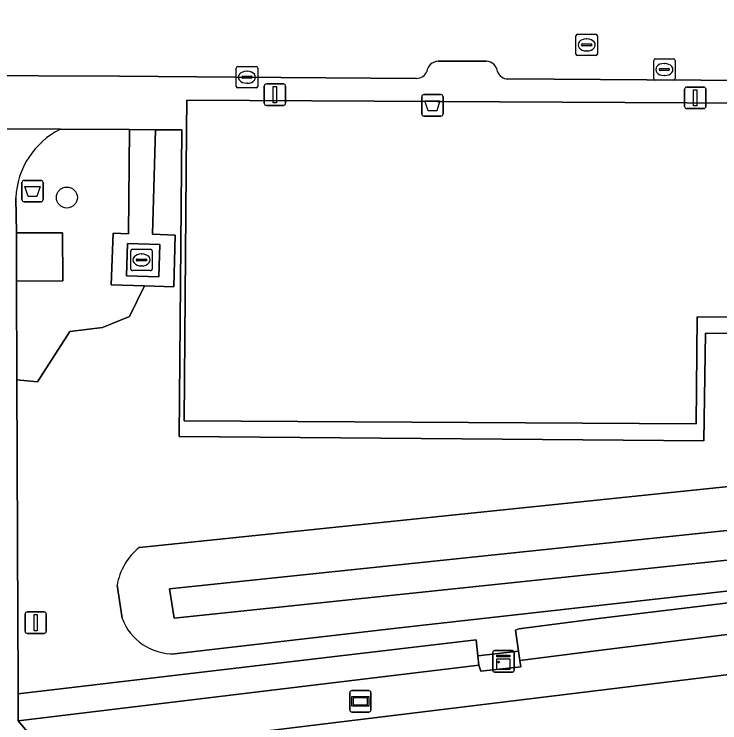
# Model space of a CAD drawing. Extents: x 161477 to 163040, y 383680 to 384871.
# Drawn here: x 161894.85 to 161927.77, y 384051.39 to 384084.45 of the extents above; entities that cross this region are included whole.
import ezdxf

# ---------------------------------------------------------------- set-up
doc = ezdxf.new("R2010")
doc.units = 0
for name, color, linetype in [('IMGEO_Afvalbak', 7, 'Continuous'), ('IMGEO_Berm_groen', 7, 'Continuous'), ('IMGEO_Boom', 7, 'Continuous'), ('IMGEO_Fietspad_gesloten', 7, 'Continuous'), ('IMGEO_Fietspad_open', 7, 'Continuous'), ('IMGEO_Groenvoorziening', 7, 'Continuous'), ('IMGEO_Haag', 7, 'Continuous'), ('IMGEO_Kast', 7, 'Continuous'), ('IMGEO_Kolk', 7, 'Continuous'), ('IMGEO_Lichtmast', 7, 'Continuous'), ('IMGEO_Meer_plas_ven_vijver', 7, 'Continuous'), ('IMGEO_Oever', 7, 'Continuous'), ('IMGEO_Pand', 7, 'Continuous'), ('IMGEO_Rijbaan_lokaal_open', 7, 'Continuous'), ('IMGEO_Rioolput', 7, 'Continuous'), ('IMGEO_Verkeersbordpaal', 7, 'Continuous'), ('IMGEO_Verklikker', 7, 'Continuous'), ('IMGEO_Voetpad_gesloten', 7, 'Continuous'), ('IMGEO_Voetpad_open', 7, 'Continuous')]:
    doc.layers.add(name, color=color, linetype=linetype)

msp = doc.modelspace()

# ---------------------------------------------------------------- linework, layer by layer
at = {"layer": 'IMGEO_Afvalbak'}
for p, q in [((161913.867, 384079.792), (161913.867, 384080.592)), ((161913.867, 384080.592), (161913.867, 384079.792)), ((161913.967, 384080.692), (161914.757, 384080.692)), ((161914.757, 384080.692), (161913.967, 384080.692)), ((161914.857, 384080.592), (161914.857, 384079.792)), ((161914.857, 384079.792), (161914.857, 384080.592)), ((161914.757, 384079.692), (161913.967, 384079.692)), ((161913.967, 384079.692), (161914.757, 384079.692)), ((161895.21, 384075.792), (161895.21, 384076.592)), ((161895.21, 384076.592), (161895.21, 384075.792)), ((161895.31, 384076.692), (161896.1, 384076.692)), ((161896.1, 384076.692), (161895.31, 384076.692)), ((161896.2, 384076.592), (161896.2, 384075.792)), ((161896.2, 384075.792), (161896.2, 384076.592)), ((161896.1, 384075.692), (161895.31, 384075.692)), ((161895.31, 384075.692), (161896.1, 384075.692))]:
    msp.add_line(p, q, dxfattribs=at)
for points in [[(161914.01, 384080.406), (161914.714, 384080.406), (161914.565, 384079.936), (161914.159, 384079.936), (161914.01, 384080.406)], [(161895.353, 384076.406), (161896.057, 384076.406), (161895.908, 384075.936), (161895.502, 384075.936), (161895.353, 384076.406)]]:
    msp.add_lwpolyline(points, dxfattribs=at)
for centre, start, end in [((161913.967, 384080.592), 90, 180), ((161913.967, 384080.592), 90, 180), ((161914.757, 384080.592), 0, 90), ((161914.757, 384080.592), 360, 90), ((161913.967, 384079.792), 180, 270), ((161913.967, 384079.792), 180, 270), ((161914.757, 384079.792), 270, 0), ((161914.757, 384079.792), 270, 0), ((161895.31, 384076.592), 90, 180), ((161895.31, 384076.592), 90, 180), ((161896.1, 384076.592), 0, 90), ((161896.1, 384076.592), 360, 90), ((161895.31, 384075.792), 180, 270), ((161895.31, 384075.792), 180, 270), ((161896.1, 384075.792), 270, 0), ((161896.1, 384075.792), 270, 0)]:
    msp.add_arc(centre, 0.1, start, end, dxfattribs=at)
at = {"layer": 'IMGEO_Berm_groen'}
msp.add_lwpolyline([(162036.674, 384066.924), (162037.582, 384067.034), (162038.924, 384068.822), (162038.896, 384068.971), (162005.124, 384064.883), (161960.6, 384059.493), (161945.247, 384057.634), (161922.11, 384054.757), (161918.446, 384054.301), (161918.491, 384054.006), (161916.62, 384053.79), (161916.531, 384054.083), (161895.034, 384051.475), (161896.476, 384049.775), (161967.056, 384058.389), (162000, 384062.428), (162002.758, 384062.766)], close=True, dxfattribs=at)
at = {"layer": 'IMGEO_Boom'}
msp.add_circle((161897.306, 384075.892), 0.489, dxfattribs=at)
at = {"layer": 'IMGEO_Fietspad_gesloten'}
msp.add_lwpolyline([(162179.402, 384084.189), (162164.301, 384082.326), (162042.321, 384067.606), (162040.757, 384067.417), (162037.582, 384067.034), (162036.674, 384066.924), (162002.758, 384062.766), (162000, 384062.428), (161967.056, 384058.389), (161896.476, 384049.775), (161896.962, 384046.212), (161967.373, 384054.741), (162000, 384058.753), (162003.42, 384059.174), (162037.295, 384063.34), (162164.799, 384078.716)], dxfattribs=at)
at = {"layer": 'IMGEO_Fietspad_open'}
for points in [[(161897.004, 384079.075), (161891.942, 384079.096), (161891.888, 384056.155), (161891.776, 384056.158), (161891.77, 384053.173), (161891.768, 384052.371), (161891.774, 384051.718), (161891.78, 384051.119), (161891.806, 384050.865), (161891.59, 384050.536), (161890.591, 384049.076), (161896.476, 384049.775), (161895.034, 384051.475), (161895.041, 384052.157), (161895.037, 384052.736), (161895.031, 384053.614), (161895.016, 384055.979), (161895.02, 384056.148), (161894.977, 384067.394)], [(161894.977, 384067.394), (161894.96, 384071.994), (161894.952, 384074.237), (161894.925, 384075.881)]]:
    msp.add_lwpolyline(points, dxfattribs=at)
msp.add_arc((161898.668, 384075.718), 3.747, 116.3693, 177.5099, dxfattribs=at)
at = {"layer": 'IMGEO_Groenvoorziening'}
for points in [[(161947.961, 384069.478), (161927.108, 384069.557), (161927.03, 384064.544), (161902.543, 384064.74), (161902.667, 384079.052), (161901.444, 384079.057), (161901.304, 384074.177), (161902.354, 384074.133), (161902.29, 384071.733), (161900.93, 384071.773), (161900.236, 384070.343), (161898.975, 384069.825), (161897.439, 384069.639), (161895.938, 384067.29), (161894.977, 384067.394), (161895.02, 384056.148), (161895.016, 384055.979), (161895.031, 384053.614), (161895.037, 384052.736), (161916.402, 384055.251), (161916.484, 384054.507), (161918.381, 384054.734), (161918.236, 384055.715), (161918.395, 384055.773), (161922.11, 384056.25), (161960.413, 384060.87)], [(161900.93, 384071.773), (161899.376, 384071.825), (161899.471, 384074.222), (161900.179, 384074.201), (161900.231, 384079.062), (161897.004, 384079.075)], [(161894.925, 384075.881), (161894.952, 384074.237), (161897.102, 384074.251), (161897.119, 384072.009), (161894.96, 384071.994), (161894.977, 384067.394), (161895.938, 384067.29), (161897.439, 384069.639), (161898.975, 384069.825), (161900.236, 384070.343), (161900.93, 384071.773)], [(161900.694, 384059.573), (161955.697, 384065.254)], [(161958.576, 384063.876), (161958.747, 384062.264), (161958.883, 384060.974), (161912.831, 384055.823), (161902.335, 384054.602)], [(161899.882, 384056.265), (161899.651, 384057.801)]]:
    msp.add_lwpolyline(points, dxfattribs=at)
for points in [[(162038.896, 384068.971), (162038.814, 384069.569), (162038.737, 384070.163), (162002.248, 384065.704), (161960.413, 384060.87), (161922.11, 384056.25), (161918.395, 384055.773), (161918.236, 384055.715), (161918.381, 384054.734), (161918.446, 384054.301), (161922.11, 384054.757), (161945.247, 384057.634), (161960.6, 384059.493), (162005.124, 384064.883)], [(161916.531, 384054.083), (161916.484, 384054.507), (161916.402, 384055.251), (161895.037, 384052.736), (161895.041, 384052.157), (161895.034, 384051.475)]]:
    msp.add_lwpolyline(points, close=True, dxfattribs=at)
for centre, radius, start, end in [((161898.668, 384075.718), 3.747, 116.3693, 177.5099), ((161902.475, 384057.332), 2.863, 128.4731, 170.5647), ((161902.278, 384057.159), 2.557, 200.4553, 271.2745)]:
    msp.add_arc(centre, radius, start, end, dxfattribs=at)
at = {"layer": 'IMGEO_Haag'}
for points in [[(162038.896, 384068.971), (162038.814, 384069.569), (162038.737, 384070.163), (162002.248, 384065.704), (161960.413, 384060.87), (161922.11, 384056.25), (161918.395, 384055.773), (161918.236, 384055.715), (161918.381, 384054.734), (161918.446, 384054.301), (161922.11, 384054.757), (161945.247, 384057.634), (161960.6, 384059.493), (162005.124, 384064.883)], [(161916.402, 384055.251), (161895.037, 384052.736), (161895.041, 384052.157), (161895.034, 384051.475), (161916.531, 384054.083), (161916.484, 384054.507)]]:
    msp.add_lwpolyline(points, close=True, dxfattribs=at)
at = {"layer": 'IMGEO_Kast'}
for p, q in [((161917.178, 384053.83), (161917.178, 384054.671)), ((161917.178, 384054.671), (161917.178, 384053.83)), ((161917.253, 384054.755), (161918.094, 384054.755)), ((161918.094, 384054.755), (161917.253, 384054.755)), ((161918.178, 384054.68), (161918.178, 384053.839)), ((161918.178, 384053.839), (161918.178, 384054.68)), ((161918.103, 384053.755), (161917.262, 384053.755)), ((161917.262, 384053.755), (161918.103, 384053.755))]:
    msp.add_line(p, q, dxfattribs=at)
for points in [[(161917.373, 384054.545), (161917.973, 384054.545), (161917.973, 384054.46), (161917.373, 384054.46), (161917.373, 384054.545)], [(161917.373, 384054.37), (161917.973, 384054.37), (161917.973, 384053.881), (161917.373, 384053.881), (161917.373, 384054.37)]]:
    msp.add_lwpolyline(points, dxfattribs=at)
msp.add_circle((161917.457, 384054.219), 0.0377, dxfattribs=at)
for centre, start, end in [((161917.256, 384054.677), 92.4484, 184.2845), ((161917.256, 384054.677), 92.4484, 184.2845), ((161918.1, 384054.677), 2.4484, 94.2845), ((161918.1, 384054.677), 2.4484, 94.2845), ((161917.256, 384053.833), 182.4484, 274.2845), ((161917.256, 384053.833), 182.4484, 274.2845), ((161918.1, 384053.833), 272.4484, 4.2845), ((161918.1, 384053.833), 272.4484, 4.2845)]:
    msp.add_arc(centre, 0.0779, start, end, dxfattribs=at)
at = {"layer": 'IMGEO_Kolk'}
for p, q in [((161924.686, 384081.437), (161924.686, 384082.289)), ((161924.761, 384082.363), (161925.613, 384082.363)), ((161925.687, 384082.289), (161925.687, 384081.437)), ((161905.209, 384081.078), (161905.209, 384081.93)), ((161905.284, 384082.004), (161906.136, 384082.004)), ((161906.21, 384081.93), (161906.21, 384081.078)), ((161924.945, 384081.857), (161924.945, 384081.869)), ((161924.988, 384081.906), (161925.386, 384081.906)), ((161925.174, 384082.143), (161925.199, 384082.143)), ((161925.429, 384081.869), (161925.429, 384081.857)), ((161905.511, 384081.547), (161905.909, 384081.547)), ((161905.697, 384081.784), (161905.722, 384081.784)), ((161925.383, 384081.82), (161924.985, 384081.82)), ((161925.197, 384081.583), (161925.172, 384081.583)), ((161905.468, 384081.498), (161905.468, 384081.51)), ((161905.906, 384081.461), (161905.508, 384081.461)), ((161905.72, 384081.224), (161905.695, 384081.224)), ((161905.952, 384081.51), (161905.952, 384081.498)), ((161925.613, 384081.363), (161924.761, 384081.363)), ((161906.136, 384081.004), (161905.284, 384081.004))]:
    msp.add_line(p, q, dxfattribs=at)
for points in [[(161924.686, 384081.437), (161924.686, 384082.289)], [(161924.761, 384082.363), (161925.613, 384082.363)], [(161925.687, 384082.289), (161925.687, 384081.437)], [(161905.209, 384081.078), (161905.209, 384081.93)], [(161905.284, 384082.004), (161906.136, 384082.004)], [(161906.21, 384081.93), (161906.21, 384081.078)], [(161925.613, 384081.363), (161924.761, 384081.363)], [(161906.136, 384081.004), (161905.284, 384081.004)]]:
    msp.add_lwpolyline(points, dxfattribs=at)
for centre, radius, start, end in [((161924.763, 384082.287), 0.0765, 91.552, 178.448), ((161924.763, 384082.287), 0.0765, 91.552, 178.448), ((161925.611, 384082.287), 0.0765, 1.552, 88.448), ((161925.611, 384082.287), 0.0765, 1.552, 88.448), ((161905.286, 384081.928), 0.0765, 91.552, 178.448), ((161905.286, 384081.928), 0.0765, 91.552, 178.448), ((161906.134, 384081.928), 0.0765, 1.552, 88.448), ((161906.134, 384081.928), 0.0765, 1.552, 88.448), ((161924.985, 384081.866), 0.0403, 85.8775, 175.7526), ((161925.39, 384081.868), 0.0386, 1.7309, 96.639), ((161905.508, 384081.507), 0.0403, 85.8775, 175.7526), ((161905.913, 384081.509), 0.0386, 1.7309, 96.639), ((161924.982, 384081.856), 0.0366, 178.938, 274.7102), ((161925.386, 384081.863), 0.043, 264.8664, 352.4533), ((161905.505, 384081.497), 0.0366, 178.938, 274.7102), ((161905.909, 384081.504), 0.043, 264.8664, 352.4533), ((161924.763, 384081.439), 0.0765, 181.552, 268.448), ((161924.763, 384081.439), 0.0765, 181.552, 268.448), ((161925.611, 384081.439), 0.0765, 271.552, 358.448), ((161925.611, 384081.439), 0.0765, 271.552, 358.448), ((161905.286, 384081.08), 0.0765, 181.552, 268.448), ((161905.286, 384081.08), 0.0765, 181.552, 268.448), ((161906.134, 384081.08), 0.0765, 271.552, 358.448), ((161906.134, 384081.08), 0.0765, 271.552, 358.448)]:
    msp.add_arc(centre, radius, start, end, dxfattribs=at)
for centre, major_axis, ratio, start_param, end_param in [((161925.173, 384081.863), (-0.387, 0.002), 0.722429, 4.712389, 7.853982), ((161925.198, 384081.863), (-0.39, 0.002), 0.717154, 1.570796, 4.712389), ((161905.696, 384081.504), (-0.387, 0.002), 0.722429, 4.712389, 7.853982), ((161905.721, 384081.504), (-0.39, 0.002), 0.717154, 1.570796, 4.712389)]:
    msp.add_ellipse(centre, major_axis=major_axis, ratio=ratio, start_param=start_param, end_param=end_param, dxfattribs=at)
at = {"layer": 'IMGEO_Lichtmast'}
for p, q in [((161906.519, 384080.291), (161906.519, 384081.091)), ((161906.519, 384081.091), (161906.519, 384080.291)), ((161906.619, 384081.191), (161907.409, 384081.191)), ((161907.409, 384081.191), (161906.619, 384081.191)), ((161907.509, 384081.091), (161907.509, 384080.291)), ((161907.509, 384080.291), (161907.509, 384081.091)), ((161926.131, 384080.143), (161926.131, 384080.943)), ((161926.131, 384080.943), (161926.131, 384080.143)), ((161926.231, 384081.043), (161927.021, 384081.043)), ((161927.021, 384081.043), (161926.231, 384081.043)), ((161927.121, 384080.943), (161927.121, 384080.143)), ((161927.121, 384080.143), (161927.121, 384080.943)), ((161907.409, 384080.191), (161906.619, 384080.191)), ((161906.619, 384080.191), (161907.409, 384080.191)), ((161927.021, 384080.043), (161926.231, 384080.043)), ((161926.231, 384080.043), (161927.021, 384080.043))]:
    msp.add_line(p, q, dxfattribs=at)
for points in [[(161906.939, 384081.066), (161907.089, 384081.066), (161907.089, 384080.316), (161906.939, 384080.316), (161906.939, 384081.066)], [(161926.551, 384080.918), (161926.701, 384080.918), (161926.701, 384080.168), (161926.551, 384080.168), (161926.551, 384080.918)]]:
    msp.add_lwpolyline(points, dxfattribs=at)
for centre, start, end in [((161906.619, 384081.091), 90, 180), ((161906.619, 384081.091), 90, 180), ((161907.409, 384081.091), 0, 90), ((161907.409, 384081.091), 360, 90), ((161926.231, 384080.943), 90, 180), ((161926.231, 384080.943), 90, 180), ((161927.021, 384080.943), 0, 90), ((161927.021, 384080.943), 360, 90), ((161906.619, 384080.291), 180, 270), ((161906.619, 384080.291), 180, 270), ((161907.409, 384080.291), 270, 0), ((161907.409, 384080.291), 270, 0), ((161926.231, 384080.143), 180, 270), ((161926.231, 384080.143), 180, 270), ((161927.021, 384080.143), 270, 0), ((161927.021, 384080.143), 270, 0)]:
    msp.add_arc(centre, 0.1, start, end, dxfattribs=at)
at = {"layer": 'IMGEO_Meer_plas_ven_vijver'}
msp.add_lwpolyline([(161902.312, 384056.265), (161955.093, 384061.806), (161954.86, 384063.165), (161902.1, 384057.645)], close=True, dxfattribs=at)
at = {"layer": 'IMGEO_Oever'}
for points in [[(161955.697, 384065.254), (161900.694, 384059.573)], [(161902.335, 384054.602), (161912.831, 384055.823), (161958.883, 384060.974), (161958.747, 384062.264), (161958.576, 384063.876)], [(161899.651, 384057.801), (161899.882, 384056.265)]]:
    msp.add_lwpolyline(points, dxfattribs=at)
msp.add_lwpolyline([(161902.312, 384056.265), (161902.1, 384057.645), (161954.86, 384063.165), (161955.093, 384061.806)], close=True, dxfattribs=at)
for centre, radius, start, end in [((161902.475, 384057.332), 2.863, 128.4731, 170.5647), ((161902.278, 384057.159), 2.557, 200.4553, 271.2745)]:
    msp.add_arc(centre, radius, start, end, dxfattribs=at)
at = {"layer": 'IMGEO_Pand'}
msp.add_lwpolyline([(161902.893, 384079.051), (161902.781, 384065.468), (161926.667, 384065.338), (161926.714, 384070.332), (161946.625, 384070.228), (161946.686, 384080.203), (161902.904, 384080.434)], close=True, dxfattribs=at)
at = {"layer": 'IMGEO_Rijbaan_lokaal_open'}
for points in [[(161887.297, 384085.899), (161886.653, 384085.9), (161885.057, 384085.903), (161885.02, 384081.738), (161885.027, 384081.608), (161886.537, 384081.602), (161888.039, 384081.596), (161891.948, 384081.586), (161892.202, 384081.585), (161899.76, 384081.554), (161905.177, 384081.508), (161913.625, 384081.451)], [(161914.63, 384082.252), (161916.884, 384082.256)], [(161917.889, 384081.427), (161924.36, 384081.386), (161931.914, 384081.333)]]:
    msp.add_lwpolyline(points, dxfattribs=at)
for centre, radius, start, end in [((161914.648, 384081.701), 0.551, 91.8384, 172.7198), ((161916.841, 384081.691), 0.567, 8.3606, 85.6444), ((161913.624, 384081.966), 0.515, 270.0781, 337.7453), ((161917.883, 384081.935), 0.508, 198.5825, 270.632)]:
    msp.add_arc(centre, radius, start, end, dxfattribs=at)
at = {"layer": 'IMGEO_Rioolput'}
for p, q in [((161921.06, 384082.585), (161921.06, 384083.437)), ((161921.135, 384083.511), (161921.987, 384083.511)), ((161921.548, 384083.291), (161921.573, 384083.291)), ((161922.061, 384083.437), (161922.061, 384082.585)), ((161921.319, 384083.005), (161921.319, 384083.017)), ((161921.757, 384082.968), (161921.359, 384082.968)), ((161921.362, 384083.054), (161921.76, 384083.054)), ((161921.803, 384083.017), (161921.803, 384083.005)), ((161921.571, 384082.731), (161921.546, 384082.731)), ((161921.987, 384082.511), (161921.135, 384082.511)), ((161900.289, 384072.554), (161900.289, 384073.406)), ((161900.364, 384073.48), (161901.216, 384073.48)), ((161901.29, 384073.406), (161901.29, 384072.554)), ((161900.548, 384072.974), (161900.548, 384072.986)), ((161900.591, 384073.023), (161900.989, 384073.023)), ((161900.777, 384073.26), (161900.802, 384073.26)), ((161901.032, 384072.986), (161901.032, 384072.974)), ((161900.986, 384072.937), (161900.588, 384072.937)), ((161900.8, 384072.7), (161900.775, 384072.7)), ((161901.216, 384072.48), (161900.364, 384072.48))]:
    msp.add_line(p, q, dxfattribs=at)
for points in [[(161921.06, 384082.585), (161921.06, 384083.437)], [(161921.135, 384083.511), (161921.987, 384083.511)], [(161922.061, 384083.437), (161922.061, 384082.585)], [(161921.987, 384082.511), (161921.135, 384082.511)], [(161900.289, 384072.554), (161900.289, 384073.406)], [(161900.364, 384073.48), (161901.216, 384073.48)], [(161901.29, 384073.406), (161901.29, 384072.554)], [(161901.216, 384072.48), (161900.364, 384072.48)]]:
    msp.add_lwpolyline(points, dxfattribs=at)
for centre, radius, start, end in [((161921.137, 384083.435), 0.0765, 91.552, 178.448), ((161921.137, 384083.435), 0.0765, 91.552, 178.448), ((161921.985, 384083.435), 0.0765, 1.552, 88.448), ((161921.985, 384083.435), 0.0765, 1.552, 88.448), ((161921.359, 384083.014), 0.0403, 85.8775, 175.7526), ((161921.356, 384083.004), 0.0366, 178.938, 274.7102), ((161921.76, 384083.011), 0.043, 264.8664, 352.4533), ((161921.764, 384083.016), 0.0386, 1.7309, 96.639), ((161921.137, 384082.587), 0.0765, 181.552, 268.448), ((161921.137, 384082.587), 0.0765, 181.552, 268.448), ((161921.985, 384082.587), 0.0765, 271.552, 358.448), ((161921.985, 384082.587), 0.0765, 271.552, 358.448), ((161900.366, 384073.404), 0.0765, 91.552, 178.448), ((161900.366, 384073.404), 0.0765, 91.552, 178.448), ((161901.214, 384073.404), 0.0765, 1.552, 88.448), ((161901.214, 384073.404), 0.0765, 1.552, 88.448), ((161900.588, 384072.983), 0.0403, 85.8775, 175.7526), ((161900.585, 384072.973), 0.0366, 178.938, 274.7102), ((161900.989, 384072.98), 0.043, 264.8664, 352.4533), ((161900.993, 384072.985), 0.0386, 1.7309, 96.639), ((161900.366, 384072.556), 0.0765, 181.552, 268.448), ((161900.366, 384072.556), 0.0765, 181.552, 268.448), ((161901.214, 384072.556), 0.0765, 271.552, 358.448), ((161901.214, 384072.556), 0.0765, 271.552, 358.448)]:
    msp.add_arc(centre, radius, start, end, dxfattribs=at)
for centre, major_axis, ratio, start_param, end_param in [((161921.547, 384083.011), (-0.387, 0.002), 0.722429, 4.712389, 7.853982), ((161921.572, 384083.011), (-0.39, 0.002), 0.717154, 1.570796, 4.712389), ((161900.776, 384072.98), (-0.387, 0.002), 0.722429, 4.712389, 7.853982), ((161900.801, 384072.98), (-0.39, 0.002), 0.717154, 1.570796, 4.712389)]:
    msp.add_ellipse(centre, major_axis=major_axis, ratio=ratio, start_param=start_param, end_param=end_param, dxfattribs=at)
at = {"layer": 'IMGEO_Verkeersbordpaal'}
for p, q in [((161895.355, 384055.66), (161895.355, 384056.46)), ((161895.355, 384056.46), (161895.355, 384055.66)), ((161895.455, 384056.56), (161896.245, 384056.56)), ((161896.245, 384056.56), (161895.455, 384056.56)), ((161896.345, 384056.46), (161896.345, 384055.66)), ((161896.345, 384055.66), (161896.345, 384056.46)), ((161896.245, 384055.56), (161895.455, 384055.56)), ((161895.455, 384055.56), (161896.245, 384055.56))]:
    msp.add_line(p, q, dxfattribs=at)
msp.add_lwpolyline([(161895.775, 384056.435), (161895.925, 384056.435), (161895.925, 384055.685), (161895.775, 384055.685), (161895.775, 384056.435)], dxfattribs=at)
for centre, start, end in [((161895.455, 384056.46), 90, 180), ((161895.455, 384056.46), 90, 180), ((161896.245, 384056.46), 0, 90), ((161896.245, 384056.46), 360, 90), ((161895.455, 384055.66), 180, 270), ((161895.455, 384055.66), 180, 270), ((161896.245, 384055.66), 270, 0), ((161896.245, 384055.66), 270, 0)]:
    msp.add_arc(centre, 0.1, start, end, dxfattribs=at)
at = {"layer": 'IMGEO_Verklikker'}
for p, q in [((161910.505, 384051.99), (161910.505, 384052.79)), ((161910.505, 384052.79), (161910.505, 384051.99)), ((161910.605, 384052.89), (161911.395, 384052.89)), ((161911.395, 384052.89), (161910.605, 384052.89)), ((161911.495, 384052.79), (161911.495, 384051.99)), ((161911.495, 384051.99), (161911.495, 384052.79)), ((161911.395, 384051.89), (161910.605, 384051.89)), ((161910.605, 384051.89), (161911.395, 384051.89))]:
    msp.add_line(p, q, dxfattribs=at)
for points in [[(161910.606, 384052.622), (161911.394, 384052.622), (161911.394, 384052.158), (161910.606, 384052.158), (161910.606, 384052.622)], [(161910.671, 384052.557), (161910.671, 384052.223), (161911.329, 384052.223), (161911.329, 384052.557), (161910.671, 384052.557)]]:
    msp.add_lwpolyline(points, dxfattribs=at)
for centre, start, end in [((161910.605, 384052.79), 90, 180), ((161910.605, 384052.79), 90, 180), ((161911.395, 384052.79), 0, 90), ((161911.395, 384052.79), 360, 90), ((161910.605, 384051.99), 180, 270), ((161910.605, 384051.99), 180, 270), ((161911.395, 384051.99), 270, 0), ((161911.395, 384051.99), 270, 0)]:
    msp.add_arc(centre, 0.1, start, end, dxfattribs=at)
at = {"layer": 'IMGEO_Voetpad_gesloten'}
msp.add_lwpolyline([(161901.602, 384072.192), (161901.647, 384073.703), (161900.136, 384073.748), (161900.091, 384072.237)], close=True, dxfattribs=at)
at = {"layer": 'IMGEO_Voetpad_open'}
for points in [[(161916.884, 384082.256), (161914.63, 384082.252)], [(161913.625, 384081.451), (161905.177, 384081.508), (161899.76, 384081.554), (161892.202, 384081.585), (161891.948, 384081.586), (161891.942, 384079.096), (161897.004, 384079.075), (161900.231, 384079.062), (161901.444, 384079.057), (161902.667, 384079.052), (161902.543, 384064.74), (161927.03, 384064.544), (161927.108, 384069.557), (161947.961, 384069.478), (161947.988, 384075.327), (161947.988, 384075.435), (161948.138, 384075.434), (161948.138, 384080.274)], [(161931.914, 384081.333), (161924.36, 384081.386), (161917.889, 384081.427)]]:
    msp.add_lwpolyline(points, dxfattribs=at)
for points in [[(161946.625, 384070.228), (161926.714, 384070.332), (161926.667, 384065.338), (161902.781, 384065.468), (161902.893, 384079.051), (161902.904, 384080.434), (161946.686, 384080.203)], [(161901.444, 384079.057), (161900.231, 384079.062), (161900.179, 384074.201), (161899.471, 384074.222), (161899.376, 384071.825), (161900.93, 384071.773), (161902.29, 384071.733), (161902.354, 384074.133), (161901.304, 384074.177)], [(161894.952, 384074.237), (161894.96, 384071.994), (161897.119, 384072.009), (161897.102, 384074.251)], [(161901.602, 384072.192), (161900.091, 384072.237), (161900.136, 384073.748), (161901.647, 384073.703)], [(161918.446, 384054.301), (161918.381, 384054.734), (161916.484, 384054.507), (161916.531, 384054.083), (161916.62, 384053.79), (161918.491, 384054.006)]]:
    msp.add_lwpolyline(points, close=True, dxfattribs=at)
for centre, radius, start, end in [((161914.648, 384081.701), 0.551, 91.8384, 172.7198), ((161916.841, 384081.691), 0.567, 8.3606, 85.6444), ((161913.624, 384081.966), 0.515, 270.0781, 337.7453), ((161917.883, 384081.935), 0.508, 198.5825, 270.632)]:
    msp.add_arc(centre, radius, start, end, dxfattribs=at)

doc.saveas('drawing.dxf')
